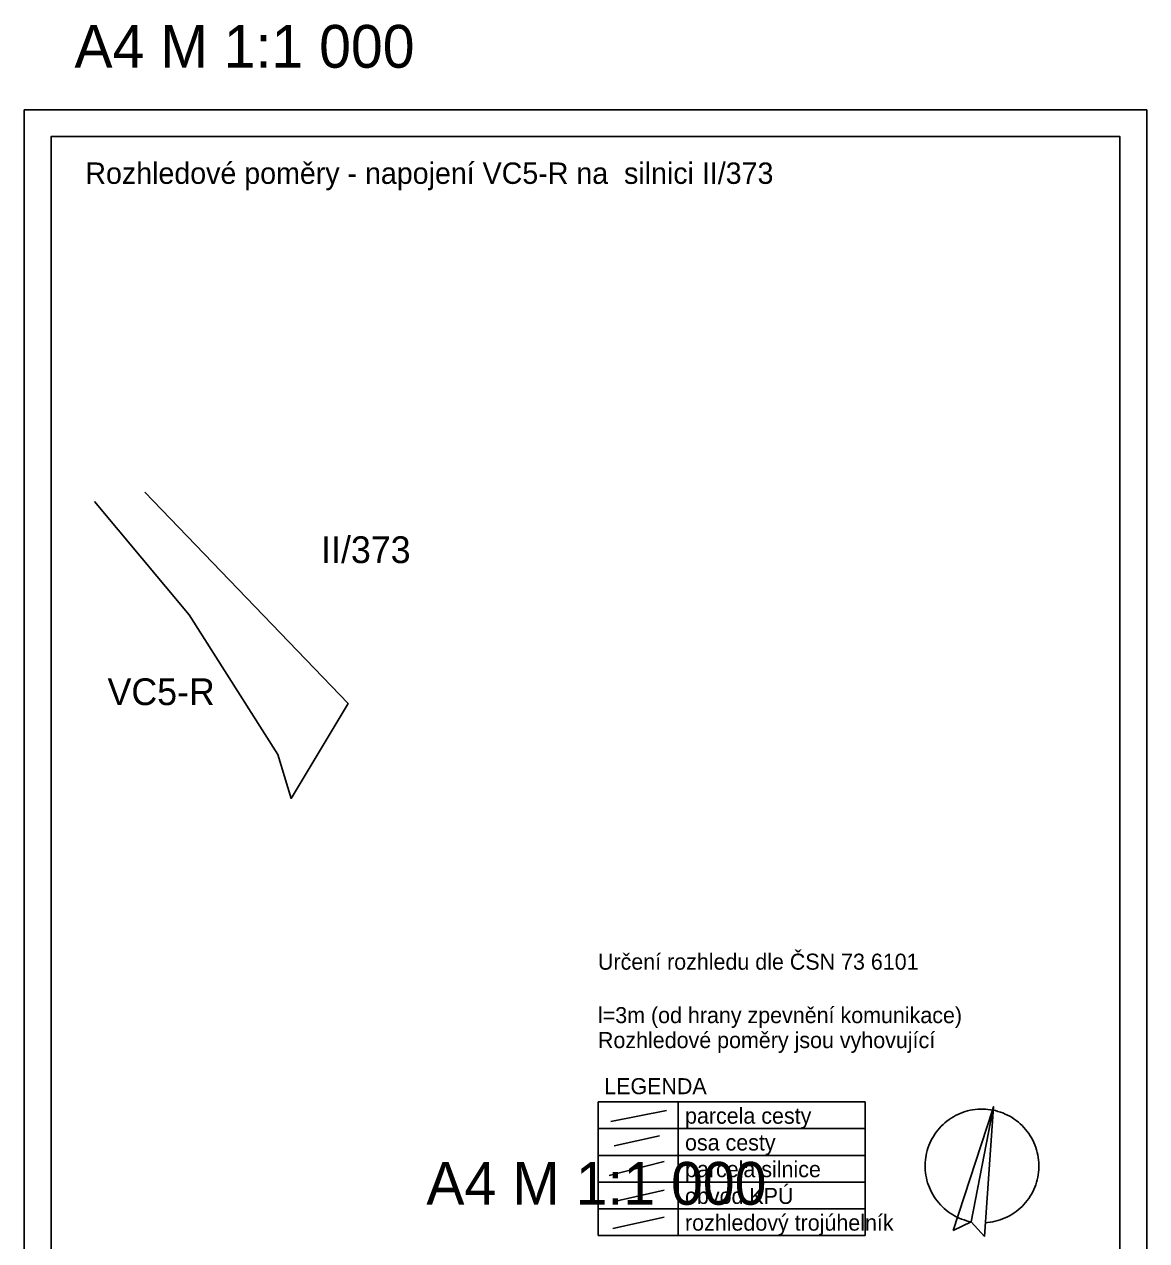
# Model space of a CAD drawing. Extents: x -555887 to -552101, y -1100251 to -1096546.
# Drawn here: x -552463.7 to -552253.7, y -1096839.4 to -1096611.9 of the extents above; entities that cross this region are included whole.
import ezdxf

# ---------------------------------------------------------------- set-up
doc = ezdxf.new("R2010")
doc.units = 0
for name, color, linetype in [('ROZHLED_legenda', 7, 'Continuous'), ('ROZHLED_parcela_cesty', 7, 'Continuous'), ('ROZHLED_popis_cest', 7, 'Continuous'), ('ROZHLED_ram_legenda_1', 7, 'Continuous'), ('ROZHLED_rozpiska', 7, 'Continuous'), ('ROZHLED_rám', 7, 'Continuous')]:
    doc.layers.add(name, color=color, linetype=linetype)

msp = doc.modelspace()

# ---------------------------------------------------------------- linework, layer by layer
at = {"layer": 'ROZHLED_legenda'}
for p, q in [((-552356.32, -1096813.45), (-552306.32, -1096813.45)), ((-552356.32, -1096813.45), (-552356.32, -1096838.45)), ((-552341.32, -1096813.45), (-552341.32, -1096838.45)), ((-552306.32, -1096813.45), (-552306.32, -1096838.45)), ((-552353.89, -1096817.09), (-552343.51, -1096815.04)), ((-552356.32, -1096818.45), (-552306.32, -1096818.45)), ((-552353.3, -1096821.66), (-552344.83, -1096819.8)), ((-552356.32, -1096823.45), (-552306.32, -1096823.45)), ((-552354.23, -1096827.22), (-552343.97, -1096824.62)), ((-552356.32, -1096828.45), (-552306.32, -1096828.45)), ((-552353.53, -1096832.11), (-552343.91, -1096829.98)), ((-552356.32, -1096833.45), (-552306.32, -1096833.45)), ((-552353.53, -1096837.11), (-552343.91, -1096834.98)), ((-552356.32, -1096838.45), (-552306.32, -1096838.45))]:
    msp.add_line(p, q, dxfattribs=at)
at = {"layer": 'ROZHLED_parcela_cesty'}
msp.add_lwpolyline([(-552450.55, -1096701.12), (-552432.84, -1096722.31), (-552416.23, -1096748.48), (-552413.75, -1096756.68), (-552403.07, -1096738.9), (-552441.1, -1096699.39)], dxfattribs=at)
at = {"layer": 'ROZHLED_rozpiska'}
for p, q in [((-552289.85, -1096837.52), (-552282.52, -1096814.96)), ((-552282.44, -1096814.98), (-552286.5, -1096835.87)), ((-552284.02, -1096838.65), (-552282.32, -1096814.34)), ((-552282.52, -1096814.96), (-552282.32, -1096814.34)), ((-552282.52, -1096814.96), (-552282.32, -1096814.34)), ((-552282.52, -1096814.96), (-552282.32, -1096814.34)), ((-552282.52, -1096814.96), (-552282.32, -1096814.34)), ((-552282.52, -1096814.96), (-552282.32, -1096814.34)), ((-552282.52, -1096814.96), (-552282.32, -1096814.34)), ((-552282.52, -1096814.96), (-552282.32, -1096814.34)), ((-552282.52, -1096814.96), (-552282.32, -1096814.34)), ((-552282.44, -1096814.98), (-552282.32, -1096814.34)), ((-552282.44, -1096814.98), (-552282.32, -1096814.34)), ((-552282.44, -1096814.98), (-552282.32, -1096814.34)), ((-552282.44, -1096814.98), (-552282.32, -1096814.34)), ((-552282.44, -1096814.98), (-552282.32, -1096814.34)), ((-552282.44, -1096814.98), (-552282.32, -1096814.34)), ((-552282.44, -1096814.98), (-552282.32, -1096814.34)), ((-552282.44, -1096814.98), (-552282.32, -1096814.34)), ((-552286.5, -1096835.87), (-552284.02, -1096838.65))]:
    msp.add_line(p, q, dxfattribs=at)
for points in [[(-552286.5, -1096835.87), (-552286.91, -1096835.79), (-552287.37, -1096835.67), (-552287.83, -1096835.53), (-552288.29, -1096835.36), (-552288.73, -1096835.18), (-552289.17, -1096834.98), (-552289.59, -1096834.76), (-552290.01, -1096834.52), (-552290.42, -1096834.26), (-552290.81, -1096833.98), (-552291.19, -1096833.68), (-552291.55, -1096833.37), (-552291.91, -1096833.04), (-552292.24, -1096832.7), (-552292.56, -1096832.34), (-552292.87, -1096831.97), (-552293.15, -1096831.58), (-552293.42, -1096831.18), (-552293.68, -1096830.77), (-552293.91, -1096830.35), (-552294.12, -1096829.92), (-552294.31, -1096829.48), (-552294.49, -1096829.03), (-552294.64, -1096828.57), (-552294.77, -1096828.11), (-552294.88, -1096827.64), (-552294.97, -1096827.17), (-552295.04, -1096826.69), (-552295.09, -1096826.22), (-552295.11, -1096825.74), (-552295.11, -1096825.25), (-552295.1, -1096824.77), (-552295.06, -1096824.29), (-552294.99, -1096823.82), (-552294.92, -1096823.41), (-552294.84, -1096823.01), (-552294.72, -1096822.54), (-552294.58, -1096822.08), (-552294.41, -1096821.63), (-552294.23, -1096821.18), (-552294.03, -1096820.74), (-552293.81, -1096820.32), (-552293.57, -1096819.9), (-552293.31, -1096819.5), (-552293.03, -1096819.1), (-552292.74, -1096818.72), (-552292.43, -1096818.35), (-552292.1, -1096818), (-552291.76, -1096817.67), (-552291.4, -1096817.34), (-552291.03, -1096817.04), (-552290.64, -1096816.75), (-552290.24, -1096816.48), (-552289.83, -1096816.23), (-552289.41, -1096816), (-552288.98, -1096815.78), (-552288.54, -1096815.59), (-552288.09, -1096815.42), (-552287.63, -1096815.26), (-552287.17, -1096815.13), (-552286.7, -1096815.02), (-552286.23, -1096814.93), (-552285.76, -1096814.86), (-552285.28, -1096814.81), (-552284.8, -1096814.79), (-552284.32, -1096814.78), (-552283.83, -1096814.8), (-552283.36, -1096814.84), (-552282.88, -1096814.9), (-552282.47, -1096814.97)], [(-552282.36, -1096814.99), (-552281.96, -1096815.08), (-552281.49, -1096815.21), (-552281.03, -1096815.35), (-552280.58, -1096815.52), (-552280.13, -1096815.71), (-552279.69, -1096815.92), (-552279.27, -1096816.14), (-552278.85, -1096816.39), (-552278.45, -1096816.65), (-552278.05, -1096816.94), (-552277.67, -1096817.24), (-552277.31, -1096817.55), (-552276.96, -1096817.89), (-552276.62, -1096818.24), (-552276.31, -1096818.6), (-552276, -1096818.98), (-552275.72, -1096819.37), (-552275.45, -1096819.77), (-552275.21, -1096820.19), (-552274.98, -1096820.62), (-552274.77, -1096821.05), (-552274.58, -1096821.5), (-552274.41, -1096821.95), (-552274.26, -1096822.41), (-552274.14, -1096822.88), (-552274.03, -1096823.35), (-552273.95, -1096823.83), (-552273.89, -1096824.31), (-552273.85, -1096824.79), (-552273.83, -1096825.27), (-552273.83, -1096825.75), (-552273.86, -1096826.17), (-552273.89, -1096826.58), (-552273.95, -1096827.06), (-552274.04, -1096827.54), (-552274.15, -1096828.01), (-552274.27, -1096828.48), (-552274.42, -1096828.94), (-552274.59, -1096829.39), (-552274.78, -1096829.83), (-552274.99, -1096830.27), (-552275.22, -1096830.69), (-552275.47, -1096831.11), (-552275.74, -1096831.51), (-552276.02, -1096831.9), (-552276.33, -1096832.28), (-552276.65, -1096832.64), (-552276.98, -1096832.99), (-552277.33, -1096833.32), (-552277.7, -1096833.64), (-552278.08, -1096833.94), (-552278.47, -1096834.22), (-552278.88, -1096834.48), (-552279.3, -1096834.73), (-552279.72, -1096834.95), (-552280.16, -1096835.16), (-552280.61, -1096835.34), (-552281.06, -1096835.51), (-552281.52, -1096835.65), (-552281.99, -1096835.78), (-552282.47, -1096835.88), (-552282.94, -1096835.96), (-552283.42, -1096836.02), (-552283.84, -1096836.05)], [(-552283.84, -1096836.05), (-552283.42, -1096836.02), (-552282.94, -1096835.96), (-552282.47, -1096835.88), (-552281.99, -1096835.78), (-552281.52, -1096835.65), (-552281.06, -1096835.51), (-552280.61, -1096835.34), (-552280.16, -1096835.16), (-552279.72, -1096834.95), (-552279.3, -1096834.73), (-552278.88, -1096834.48), (-552278.47, -1096834.22), (-552278.08, -1096833.94), (-552277.7, -1096833.64), (-552277.33, -1096833.32), (-552276.98, -1096832.99), (-552276.65, -1096832.64), (-552276.33, -1096832.28), (-552276.02, -1096831.9), (-552275.74, -1096831.51), (-552275.47, -1096831.11), (-552275.22, -1096830.69), (-552274.99, -1096830.27), (-552274.78, -1096829.83), (-552274.59, -1096829.39), (-552274.42, -1096828.94), (-552274.27, -1096828.48), (-552274.15, -1096828.01), (-552274.04, -1096827.54), (-552273.95, -1096827.06), (-552273.89, -1096826.58), (-552273.86, -1096826.17), (-552273.83, -1096825.75), (-552273.83, -1096825.27), (-552273.85, -1096824.79), (-552273.89, -1096824.31), (-552273.95, -1096823.83), (-552274.03, -1096823.35), (-552274.14, -1096822.88), (-552274.26, -1096822.41), (-552274.41, -1096821.95), (-552274.58, -1096821.5), (-552274.77, -1096821.05), (-552274.98, -1096820.62), (-552275.21, -1096820.19), (-552275.45, -1096819.77), (-552275.72, -1096819.37), (-552276, -1096818.98), (-552276.31, -1096818.6), (-552276.62, -1096818.24), (-552276.96, -1096817.89), (-552277.31, -1096817.55), (-552277.67, -1096817.24), (-552278.05, -1096816.94), (-552278.45, -1096816.65), (-552278.85, -1096816.39), (-552279.27, -1096816.14), (-552279.69, -1096815.92), (-552280.13, -1096815.71), (-552280.58, -1096815.52), (-552281.03, -1096815.35), (-552281.49, -1096815.21), (-552281.96, -1096815.08), (-552282.36, -1096814.99)], [(-552283.84, -1096836.05), (-552283.42, -1096836.02), (-552282.94, -1096835.96), (-552282.47, -1096835.88), (-552281.99, -1096835.78), (-552281.52, -1096835.65), (-552281.06, -1096835.51), (-552280.61, -1096835.34), (-552280.16, -1096835.16), (-552279.72, -1096834.95), (-552279.3, -1096834.73), (-552278.88, -1096834.48), (-552278.47, -1096834.22), (-552278.08, -1096833.94), (-552277.7, -1096833.64), (-552277.33, -1096833.32), (-552276.98, -1096832.99), (-552276.65, -1096832.64), (-552276.33, -1096832.28), (-552276.02, -1096831.9), (-552275.74, -1096831.51), (-552275.47, -1096831.11), (-552275.22, -1096830.69), (-552274.99, -1096830.27), (-552274.78, -1096829.83), (-552274.59, -1096829.39), (-552274.42, -1096828.94), (-552274.27, -1096828.48), (-552274.15, -1096828.01), (-552274.04, -1096827.54), (-552273.95, -1096827.06), (-552273.89, -1096826.58), (-552273.86, -1096826.17), (-552273.83, -1096825.75), (-552273.83, -1096825.27), (-552273.85, -1096824.79), (-552273.89, -1096824.31), (-552273.95, -1096823.83), (-552274.03, -1096823.35), (-552274.14, -1096822.88), (-552274.26, -1096822.41), (-552274.41, -1096821.95), (-552274.58, -1096821.5), (-552274.77, -1096821.05), (-552274.98, -1096820.62), (-552275.21, -1096820.19), (-552275.45, -1096819.77), (-552275.72, -1096819.37), (-552276, -1096818.98), (-552276.31, -1096818.6), (-552276.62, -1096818.24), (-552276.96, -1096817.89), (-552277.31, -1096817.55), (-552277.67, -1096817.24), (-552278.05, -1096816.94), (-552278.45, -1096816.65), (-552278.85, -1096816.39), (-552279.27, -1096816.14), (-552279.69, -1096815.92), (-552280.13, -1096815.71), (-552280.58, -1096815.52), (-552281.03, -1096815.35), (-552281.49, -1096815.21), (-552281.96, -1096815.08), (-552282.36, -1096814.99)], [(-552283.84, -1096836.05), (-552283.42, -1096836.02), (-552282.94, -1096835.96), (-552282.47, -1096835.88), (-552281.99, -1096835.78), (-552281.52, -1096835.65), (-552281.06, -1096835.51), (-552280.61, -1096835.34), (-552280.16, -1096835.16), (-552279.72, -1096834.95), (-552279.3, -1096834.73), (-552278.88, -1096834.48), (-552278.47, -1096834.22), (-552278.08, -1096833.94), (-552277.7, -1096833.64), (-552277.33, -1096833.32), (-552276.98, -1096832.99), (-552276.65, -1096832.64), (-552276.33, -1096832.28), (-552276.02, -1096831.9), (-552275.74, -1096831.51), (-552275.47, -1096831.11), (-552275.22, -1096830.69), (-552274.99, -1096830.27), (-552274.78, -1096829.83), (-552274.59, -1096829.39), (-552274.42, -1096828.94), (-552274.27, -1096828.48), (-552274.15, -1096828.01), (-552274.04, -1096827.54), (-552273.95, -1096827.06), (-552273.89, -1096826.58), (-552273.86, -1096826.17), (-552273.83, -1096825.75), (-552273.83, -1096825.27), (-552273.85, -1096824.79), (-552273.89, -1096824.31), (-552273.95, -1096823.83), (-552274.03, -1096823.35), (-552274.14, -1096822.88), (-552274.26, -1096822.41), (-552274.41, -1096821.95), (-552274.58, -1096821.5), (-552274.77, -1096821.05), (-552274.98, -1096820.62), (-552275.21, -1096820.19), (-552275.45, -1096819.77), (-552275.72, -1096819.37), (-552276, -1096818.98), (-552276.31, -1096818.6), (-552276.62, -1096818.24), (-552276.96, -1096817.89), (-552277.31, -1096817.55), (-552277.67, -1096817.24), (-552278.05, -1096816.94), (-552278.45, -1096816.65), (-552278.85, -1096816.39), (-552279.27, -1096816.14), (-552279.69, -1096815.92), (-552280.13, -1096815.71), (-552280.58, -1096815.52), (-552281.03, -1096815.35), (-552281.49, -1096815.21), (-552281.96, -1096815.08), (-552282.36, -1096814.99)], [(-552283.84, -1096836.05), (-552283.42, -1096836.02), (-552282.94, -1096835.96), (-552282.47, -1096835.88), (-552281.99, -1096835.78), (-552281.52, -1096835.65), (-552281.06, -1096835.51), (-552280.61, -1096835.34), (-552280.16, -1096835.16), (-552279.72, -1096834.95), (-552279.3, -1096834.73), (-552278.88, -1096834.48), (-552278.47, -1096834.22), (-552278.08, -1096833.94), (-552277.7, -1096833.64), (-552277.33, -1096833.32), (-552276.98, -1096832.99), (-552276.65, -1096832.64), (-552276.33, -1096832.28), (-552276.02, -1096831.9), (-552275.74, -1096831.51), (-552275.47, -1096831.11), (-552275.22, -1096830.69), (-552274.99, -1096830.27), (-552274.78, -1096829.83), (-552274.59, -1096829.39), (-552274.42, -1096828.94), (-552274.27, -1096828.48), (-552274.15, -1096828.01), (-552274.04, -1096827.54), (-552273.95, -1096827.06), (-552273.89, -1096826.58), (-552273.86, -1096826.17), (-552273.83, -1096825.75), (-552273.83, -1096825.27), (-552273.85, -1096824.79), (-552273.89, -1096824.31), (-552273.95, -1096823.83), (-552274.03, -1096823.35), (-552274.14, -1096822.88), (-552274.26, -1096822.41), (-552274.41, -1096821.95), (-552274.58, -1096821.5), (-552274.77, -1096821.05), (-552274.98, -1096820.62), (-552275.21, -1096820.19), (-552275.45, -1096819.77), (-552275.72, -1096819.37), (-552276, -1096818.98), (-552276.31, -1096818.6), (-552276.62, -1096818.24), (-552276.96, -1096817.89), (-552277.31, -1096817.55), (-552277.67, -1096817.24), (-552278.05, -1096816.94), (-552278.45, -1096816.65), (-552278.85, -1096816.39), (-552279.27, -1096816.14), (-552279.69, -1096815.92), (-552280.13, -1096815.71), (-552280.58, -1096815.52), (-552281.03, -1096815.35), (-552281.49, -1096815.21), (-552281.96, -1096815.08), (-552282.36, -1096814.99)], [(-552283.84, -1096836.05), (-552283.42, -1096836.02), (-552282.94, -1096835.96), (-552282.47, -1096835.88), (-552281.99, -1096835.78), (-552281.52, -1096835.65), (-552281.06, -1096835.51), (-552280.61, -1096835.34), (-552280.16, -1096835.16), (-552279.72, -1096834.95), (-552279.3, -1096834.73), (-552278.88, -1096834.48), (-552278.47, -1096834.22), (-552278.08, -1096833.94), (-552277.7, -1096833.64), (-552277.33, -1096833.32), (-552276.98, -1096832.99), (-552276.65, -1096832.64), (-552276.33, -1096832.28), (-552276.02, -1096831.9), (-552275.74, -1096831.51), (-552275.47, -1096831.11), (-552275.22, -1096830.69), (-552274.99, -1096830.27), (-552274.78, -1096829.83), (-552274.59, -1096829.39), (-552274.42, -1096828.94), (-552274.27, -1096828.48), (-552274.15, -1096828.01), (-552274.04, -1096827.54), (-552273.95, -1096827.06), (-552273.89, -1096826.58), (-552273.86, -1096826.17), (-552273.83, -1096825.75), (-552273.83, -1096825.27), (-552273.85, -1096824.79), (-552273.89, -1096824.31), (-552273.95, -1096823.83), (-552274.03, -1096823.35), (-552274.14, -1096822.88), (-552274.26, -1096822.41), (-552274.41, -1096821.95), (-552274.58, -1096821.5), (-552274.77, -1096821.05), (-552274.98, -1096820.62), (-552275.21, -1096820.19), (-552275.45, -1096819.77), (-552275.72, -1096819.37), (-552276, -1096818.98), (-552276.31, -1096818.6), (-552276.62, -1096818.24), (-552276.96, -1096817.89), (-552277.31, -1096817.55), (-552277.67, -1096817.24), (-552278.05, -1096816.94), (-552278.45, -1096816.65), (-552278.85, -1096816.39), (-552279.27, -1096816.14), (-552279.69, -1096815.92), (-552280.13, -1096815.71), (-552280.58, -1096815.52), (-552281.03, -1096815.35), (-552281.49, -1096815.21), (-552281.96, -1096815.08), (-552282.36, -1096814.99)], [(-552283.84, -1096836.05), (-552283.42, -1096836.02), (-552282.94, -1096835.96), (-552282.47, -1096835.88), (-552281.99, -1096835.78), (-552281.52, -1096835.65), (-552281.06, -1096835.51), (-552280.61, -1096835.34), (-552280.16, -1096835.16), (-552279.72, -1096834.95), (-552279.3, -1096834.73), (-552278.88, -1096834.48), (-552278.47, -1096834.22), (-552278.08, -1096833.94), (-552277.7, -1096833.64), (-552277.33, -1096833.32), (-552276.98, -1096832.99), (-552276.65, -1096832.64), (-552276.33, -1096832.28), (-552276.02, -1096831.9), (-552275.74, -1096831.51), (-552275.47, -1096831.11), (-552275.22, -1096830.69), (-552274.99, -1096830.27), (-552274.78, -1096829.83), (-552274.59, -1096829.39), (-552274.42, -1096828.94), (-552274.27, -1096828.48), (-552274.15, -1096828.01), (-552274.04, -1096827.54), (-552273.95, -1096827.06), (-552273.89, -1096826.58), (-552273.86, -1096826.17), (-552273.83, -1096825.75), (-552273.83, -1096825.27), (-552273.85, -1096824.79), (-552273.89, -1096824.31), (-552273.95, -1096823.83), (-552274.03, -1096823.35), (-552274.14, -1096822.88), (-552274.26, -1096822.41), (-552274.41, -1096821.95), (-552274.58, -1096821.5), (-552274.77, -1096821.05), (-552274.98, -1096820.62), (-552275.21, -1096820.19), (-552275.45, -1096819.77), (-552275.72, -1096819.37), (-552276, -1096818.98), (-552276.31, -1096818.6), (-552276.62, -1096818.24), (-552276.96, -1096817.89), (-552277.31, -1096817.55), (-552277.67, -1096817.24), (-552278.05, -1096816.94), (-552278.45, -1096816.65), (-552278.85, -1096816.39), (-552279.27, -1096816.14), (-552279.69, -1096815.92), (-552280.13, -1096815.71), (-552280.58, -1096815.52), (-552281.03, -1096815.35), (-552281.49, -1096815.21), (-552281.96, -1096815.08), (-552282.36, -1096814.99)], [(-552283.84, -1096836.05), (-552283.42, -1096836.02), (-552282.94, -1096835.96), (-552282.47, -1096835.88), (-552281.99, -1096835.78), (-552281.52, -1096835.65), (-552281.06, -1096835.51), (-552280.61, -1096835.34), (-552280.16, -1096835.16), (-552279.72, -1096834.95), (-552279.3, -1096834.73), (-552278.88, -1096834.48), (-552278.47, -1096834.22), (-552278.08, -1096833.94), (-552277.7, -1096833.64), (-552277.33, -1096833.32), (-552276.98, -1096832.99), (-552276.65, -1096832.64), (-552276.33, -1096832.28), (-552276.02, -1096831.9), (-552275.74, -1096831.51), (-552275.47, -1096831.11), (-552275.22, -1096830.69), (-552274.99, -1096830.27), (-552274.78, -1096829.83), (-552274.59, -1096829.39), (-552274.42, -1096828.94), (-552274.27, -1096828.48), (-552274.15, -1096828.01), (-552274.04, -1096827.54), (-552273.95, -1096827.06), (-552273.89, -1096826.58), (-552273.86, -1096826.17), (-552273.83, -1096825.75), (-552273.83, -1096825.27), (-552273.85, -1096824.79), (-552273.89, -1096824.31), (-552273.95, -1096823.83), (-552274.03, -1096823.35), (-552274.14, -1096822.88), (-552274.26, -1096822.41), (-552274.41, -1096821.95), (-552274.58, -1096821.5), (-552274.77, -1096821.05), (-552274.98, -1096820.62), (-552275.21, -1096820.19), (-552275.45, -1096819.77), (-552275.72, -1096819.37), (-552276, -1096818.98), (-552276.31, -1096818.6), (-552276.62, -1096818.24), (-552276.96, -1096817.89), (-552277.31, -1096817.55), (-552277.67, -1096817.24), (-552278.05, -1096816.94), (-552278.45, -1096816.65), (-552278.85, -1096816.39), (-552279.27, -1096816.14), (-552279.69, -1096815.92), (-552280.13, -1096815.71), (-552280.58, -1096815.52), (-552281.03, -1096815.35), (-552281.49, -1096815.21), (-552281.96, -1096815.08), (-552282.36, -1096814.99)]]:
    msp.add_lwpolyline(points, dxfattribs=at)
for points in [[(-552289.85, -1096837.52), (-552286.5, -1096835.87), (-552282.44, -1096814.98), (-552282.52, -1096814.96)], [(-552289.85, -1096837.52), (-552286.5, -1096835.87), (-552282.44, -1096814.98), (-552282.52, -1096814.96)], [(-552289.85, -1096837.52), (-552286.5, -1096835.87), (-552282.44, -1096814.98), (-552282.52, -1096814.96)], [(-552289.85, -1096837.52), (-552286.5, -1096835.87), (-552282.44, -1096814.98), (-552282.52, -1096814.96)], [(-552289.85, -1096837.52), (-552286.5, -1096835.87), (-552282.44, -1096814.98), (-552282.52, -1096814.96)], [(-552289.85, -1096837.52), (-552286.5, -1096835.87), (-552282.44, -1096814.98), (-552282.52, -1096814.96)], [(-552289.85, -1096837.52), (-552286.5, -1096835.87), (-552282.44, -1096814.98), (-552282.52, -1096814.96)], [(-552289.85, -1096837.52), (-552286.5, -1096835.87), (-552282.44, -1096814.98), (-552282.52, -1096814.96)], [(-552282.52, -1096814.96), (-552282.5, -1096814.97), (-552282.48, -1096814.97), (-552282.46, -1096814.98), (-552282.44, -1096814.98), (-552282.44, -1096814.98), (-552282.32, -1096814.34), (-552282.52, -1096814.96), (-552282.52, -1096814.96)], [(-552282.52, -1096814.96), (-552282.5, -1096814.97), (-552282.48, -1096814.97), (-552282.46, -1096814.98), (-552282.44, -1096814.98), (-552282.44, -1096814.98), (-552282.32, -1096814.34), (-552282.52, -1096814.96), (-552282.52, -1096814.96)], [(-552282.52, -1096814.96), (-552282.5, -1096814.97), (-552282.48, -1096814.97), (-552282.46, -1096814.98), (-552282.44, -1096814.98), (-552282.44, -1096814.98), (-552282.32, -1096814.34), (-552282.52, -1096814.96), (-552282.52, -1096814.96)], [(-552282.52, -1096814.96), (-552282.5, -1096814.97), (-552282.48, -1096814.97), (-552282.46, -1096814.98), (-552282.44, -1096814.98), (-552282.44, -1096814.98), (-552282.32, -1096814.34), (-552282.52, -1096814.96), (-552282.52, -1096814.96)], [(-552282.52, -1096814.96), (-552282.5, -1096814.97), (-552282.48, -1096814.97), (-552282.46, -1096814.98), (-552282.44, -1096814.98), (-552282.44, -1096814.98), (-552282.32, -1096814.34), (-552282.52, -1096814.96), (-552282.52, -1096814.96)], [(-552282.52, -1096814.96), (-552282.5, -1096814.97), (-552282.48, -1096814.97), (-552282.46, -1096814.98), (-552282.44, -1096814.98), (-552282.44, -1096814.98), (-552282.32, -1096814.34), (-552282.52, -1096814.96), (-552282.52, -1096814.96)], [(-552282.52, -1096814.96), (-552282.5, -1096814.97), (-552282.48, -1096814.97), (-552282.46, -1096814.98), (-552282.44, -1096814.98), (-552282.44, -1096814.98), (-552282.32, -1096814.34), (-552282.52, -1096814.96), (-552282.52, -1096814.96)], [(-552282.52, -1096814.96), (-552282.5, -1096814.97), (-552282.48, -1096814.97), (-552282.46, -1096814.98), (-552282.44, -1096814.98), (-552282.44, -1096814.98), (-552282.32, -1096814.34), (-552282.52, -1096814.96), (-552282.52, -1096814.96)]]:
    msp.add_lwpolyline(points, close=True, dxfattribs=at)
at = {"layer": 'ROZHLED_rám'}
for points in [[(-552253.66, -1096627.85), (-552463.66, -1096627.85), (-552463.66, -1096924.85), (-552253.66, -1096924.85), (-552253.66, -1096627.85)], [(-552258.66, -1096919.85), (-552458.66, -1096919.85), (-552458.66, -1096632.85), (-552258.66, -1096632.85), (-552258.66, -1096919.85)]]:
    msp.add_lwpolyline(points, dxfattribs=at)
for points in [[(-552253.66, -1096627.85), (-552463.66, -1096627.85), (-552463.66, -1096924.85), (-552253.66, -1096924.85)], [(-552258.66, -1096632.85), (-552458.66, -1096632.85), (-552458.66, -1096919.85), (-552258.66, -1096919.85)]]:
    msp.add_lwpolyline(points, close=True, dxfattribs=at)

# ---------------------------------------------------------------- texts
at = {"layer": 'ROZHLED_legenda'}
for s, p in [('Určení rozhledu dle ČSN 73 6101', (-552356.33, -1096788.71)), ('l=3m (od hrany zpevnění komunikace)', (-552356.33, -1096798.71)), ('Rozhledové poměry jsou vyhovující', (-552356.33, -1096803.38)), ('LEGENDA', (-552355.16, -1096812)), ('parcela cesty', (-552340.04, -1096817.53)), ('osa cesty', (-552340.04, -1096822.53)), ('parcela silnice', (-552340.04, -1096827.53)), ('obvod KPÚ', (-552340.04, -1096832.53)), ('rozhledový trojúhelník', (-552340.04, -1096837.53))]:
    msp.add_text(s, height=3, rotation=359.9999, dxfattribs=at).set_placement(p)
at = {"layer": 'ROZHLED_popis_cest'}
for s, p in [('II/373', (-552408.12, -1096712.64)), ('VC5-R', (-552448.09, -1096739.21))]:
    msp.add_text(s, height=5, rotation=359.9999, dxfattribs=at).set_placement(p)
at = {"layer": 'ROZHLED_ram_legenda_1'}
msp.add_text('A4 M 1:1 000', height=8, rotation=360, dxfattribs=at).set_placement((-552388.44, -1096832.68))
at = {"layer": 'ROZHLED_rozpiska'}
msp.add_text('Rozhledové poměry - napojení VC5-R na  silnici II/373', height=4, rotation=360, dxfattribs=at).set_placement((-552452.24, -1096641.7))
at = {"layer": 'ROZHLED_rám'}
msp.add_text('A4 M 1:1 000', height=8, rotation=360, dxfattribs=at).set_placement((-552454.28, -1096619.97))

doc.saveas('drawing.dxf')
